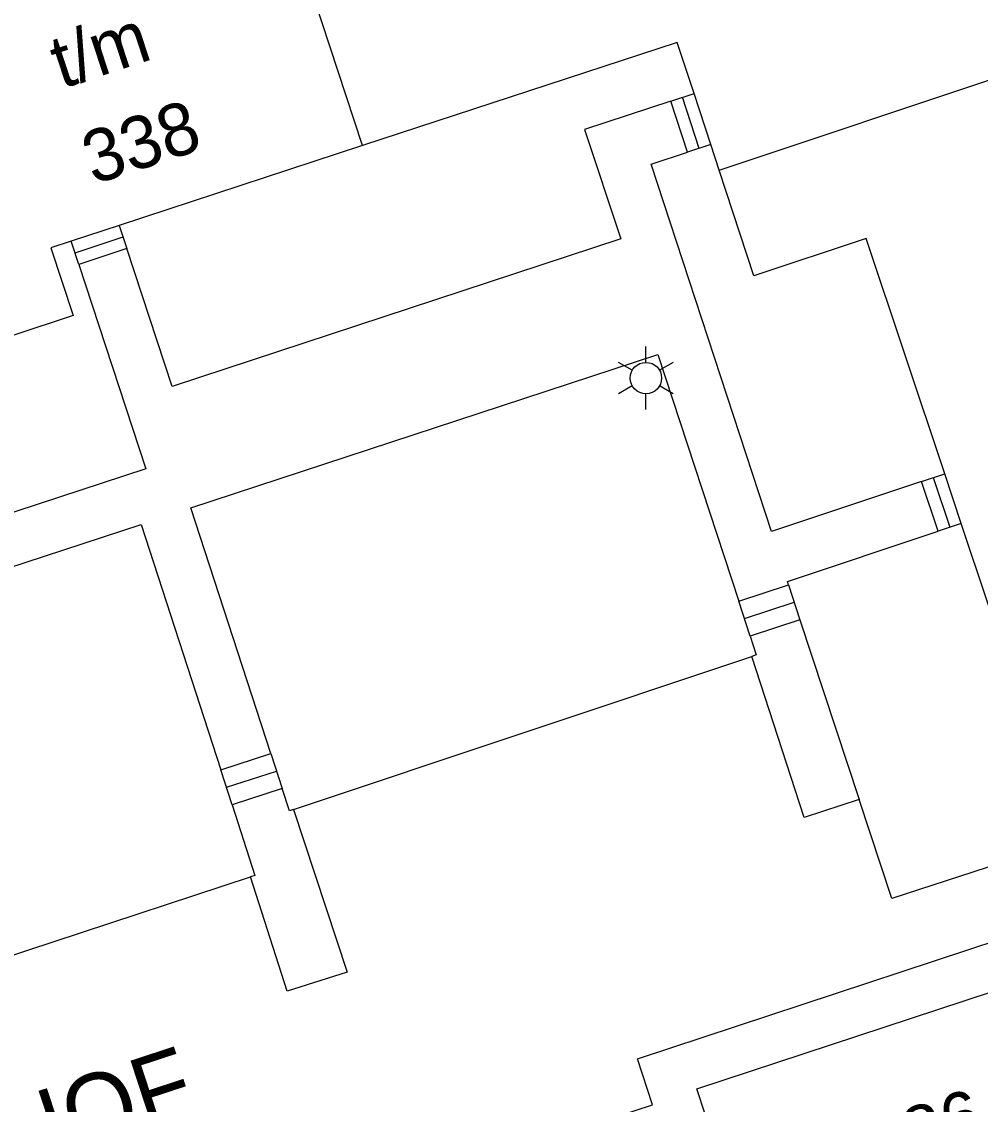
# Model space of a CAD drawing. Extents: x 122462 to 123306, y 485548 to 486417.
# Drawn here: x 122777.58 to 122805.01, y 486111.75 to 486142.72 of the extents above; entities that cross this region are included whole.
import ezdxf

# ---------------------------------------------------------------- set-up
doc = ezdxf.new("R2010")
doc.units = 0
for name, color, linetype in [('B-WE-IE-MEUBILAIR_WEGMEUBILAIR_VERKEERSBORD-S', 7, 'Continuous'), ('Level 1', 7, 'Continuous'), ('Level 17', 7, 'Continuous'), ('Level 31', 7, 'Continuous'), ('Level 33', 7, 'Continuous'), ('Level 4', 7, 'Continuous'), ('Level 50', 7, 'Continuous'), ('N-WE-GR-BOOM_DOORWORTELBARE RUIMTE-G', 7, 'Continuous')]:
    doc.layers.add(name, color=color, linetype=linetype)

msp = doc.modelspace()

# ---------------------------------------------------------------- linework, layer by layer
at = {"layer": 'Level 1'}
for p, q in [((122797.301, 486139.206), (122796.821, 486140.67)), ((122787.335, 486139.177), (122780.376, 486136.895)), ((122797.541, 486138.474), (122797.301, 486139.206)), ((122780.376, 486136.895), (122779.002, 486136.444)), ((122804.466, 486128.366), (122803.991, 486129.791))]:
    msp.add_line(p, q, dxfattribs=at)
for points in [[(122796.821, 486140.67), (122796.342, 486142.131), (122787.335, 486139.177)], [(122803.991, 486129.791), (122801.746, 486136.522), (122798.533, 486135.45), (122797.541, 486138.474)], [(122779.002, 486136.444), (122778.419, 486136.253), (122779.056, 486134.313), (122775.619, 486133.186)], [(122814.891, 486126.869), (122815.67, 486124.529), (122806.739, 486121.552), (122804.466, 486128.366)], [(122797.378, 486110.742), (122796.9, 486112.191), (122807.647, 486115.728), (122808.17, 486114.142), (122810.476, 486114.9), (122809.951, 486116.489), (122818.297, 486119.226)]]:
    msp.add_lwpolyline(points, dxfattribs=at)
at = {"layer": 'Level 17'}
for p, q in [((122799.851, 486125.612), (122801.542, 486120.472)), ((122785.363, 486120.185), (122798.475, 486124.562))]:
    msp.add_line(p, q, dxfattribs=at)
for points in [[(122796.156, 486140.452), (122793.688, 486139.642), (122794.73, 486136.508), (122781.888, 486132.283), (122780.595, 486136.229)], [(122803.328, 486129.57), (122799.036, 486128.138), (122795.594, 486138.646), (122796.636, 486138.989)], [(122779.221, 486135.779), (122781.139, 486129.929), (122766.828, 486125.242), (122765.548, 486129.146)], [(122784.711, 486121.783), (122782.419, 486128.811), (122795.784, 486133.204), (122798.097, 486126.142)], [(122755.219, 486110.405), (122752.346, 486118.949), (122780.999, 486128.337), (122783.278, 486121.318)], [(122799.523, 486126.61), (122799.491, 486126.707), (122803.803, 486128.146)], [(122798.424, 486125.144), (122798.601, 486124.604), (122798.475, 486124.562)], [(122801.542, 486120.472), (122799.971, 486119.955), (122798.475, 486124.562)], [(122817.228, 486122.432), (122802.475, 486117.637), (122801.542, 486120.472)], [(122785.363, 486120.185), (122785.244, 486120.145), (122785.036, 486120.784)], [(122647.924, 486072.158), (122651.346, 486073.253), (122652.967, 486073.352), (122655.638, 486071.965), (122657.005, 486072.23), (122676.116, 486078.506), (122677.711, 486079.03), (122678.168, 486077.696), (122713.768, 486089.314), (122724.595, 486088.498), (122776.007, 486105.316), (122795.628, 486111.735), (122795.201, 486113.055), (122817.863, 486120.529)], [(122783.602, 486120.319), (122784.257, 486118.3), (122784.133, 486118.259)], [(122785.363, 486120.185), (122786.9, 486115.533), (122785.184, 486114.985), (122784.133, 486118.259)], [(122758.353, 486109.765), (122772.891, 486114.555), (122784.133, 486118.259)]]:
    msp.add_lwpolyline(points, dxfattribs=at)
at = {"layer": 'Level 31'}
for p, q in [((122796.156, 486140.452), (122796.821, 486140.67)), ((122796.636, 486138.989), (122796.156, 486140.452)), ((122797.301, 486139.206), (122796.636, 486138.989)), ((122780.376, 486136.895), (122780.595, 486136.229)), ((122779.221, 486135.779), (122779.002, 486136.444)), ((122780.595, 486136.229), (122779.221, 486135.779)), ((122803.328, 486129.57), (122803.991, 486129.791)), ((122803.803, 486128.146), (122803.328, 486129.57)), ((122804.466, 486128.366), (122803.803, 486128.146)), ((122798.097, 486126.142), (122799.523, 486126.61)), ((122799.523, 486126.61), (122799.851, 486125.612)), ((122798.424, 486125.144), (122798.097, 486126.142)), ((122799.851, 486125.612), (122798.424, 486125.144)), ((122783.278, 486121.318), (122784.711, 486121.783)), ((122784.711, 486121.783), (122785.036, 486120.784)), ((122783.602, 486120.319), (122783.278, 486121.318)), ((122785.036, 486120.784), (122783.602, 486120.319))]:
    msp.add_line(p, q, dxfattribs=at)
at = {"layer": 'Level 33'}
for p, q in [((122796.969, 486139.098), (122796.489, 486140.561)), ((122779.111, 486136.112), (122780.485, 486136.563)), ((122803.659, 486129.681), (122804.134, 486128.256)), ((122798.26, 486125.644), (122799.687, 486126.112)), ((122783.439, 486120.819), (122784.873, 486121.284))]:
    msp.add_line(p, q, dxfattribs=at)
at = {"layer": 'Level 4'}
for p, q in [((122787.335, 486139.177), (122785.198, 486145.691)), ((122797.541, 486138.474), (122809.671, 486142.52))]:
    msp.add_line(p, q, dxfattribs=at)
at = {"layer": 'Level 50'}
for p, q in [((122795.443, 486132.975), (122795.443, 486133.425)), ((122795.053, 486132.75), (122794.663, 486132.975)), ((122796.222, 486132.975), (122795.832, 486132.75)), ((122795.053, 486132.3), (122794.663, 486132.075)), ((122796.222, 486132.075), (122795.832, 486132.3)), ((122795.443, 486131.625), (122795.443, 486132.075))]:
    msp.add_line(p, q, dxfattribs=at)
msp.add_circle((122795.443, 486132.525), 0.45, dxfattribs=at)

# ---------------------------------------------------------------- texts
at = {"layer": 'B-WE-IE-MEUBILAIR_WEGMEUBILAIR_VERKEERSBORD-S'}
for s, rotation, p in [('t/m', 18.187, (122778.727, 486140.794)), ('338', 18.187, (122779.636, 486138.051)), ('86 t/m 106', 18.194, (122803.109, 486110.111))]:
    msp.add_text(s, height=1.5, rotation=rotation, dxfattribs=at).set_placement(p)
at = {"layer": 'N-WE-GR-BOOM_DOORWORTELBARE RUIMTE-G'}
msp.add_text('SPINOZAHOF', height=2, rotation=18.174, dxfattribs=at).set_placement((122766.147, 486106.115))

doc.saveas('drawing.dxf')
